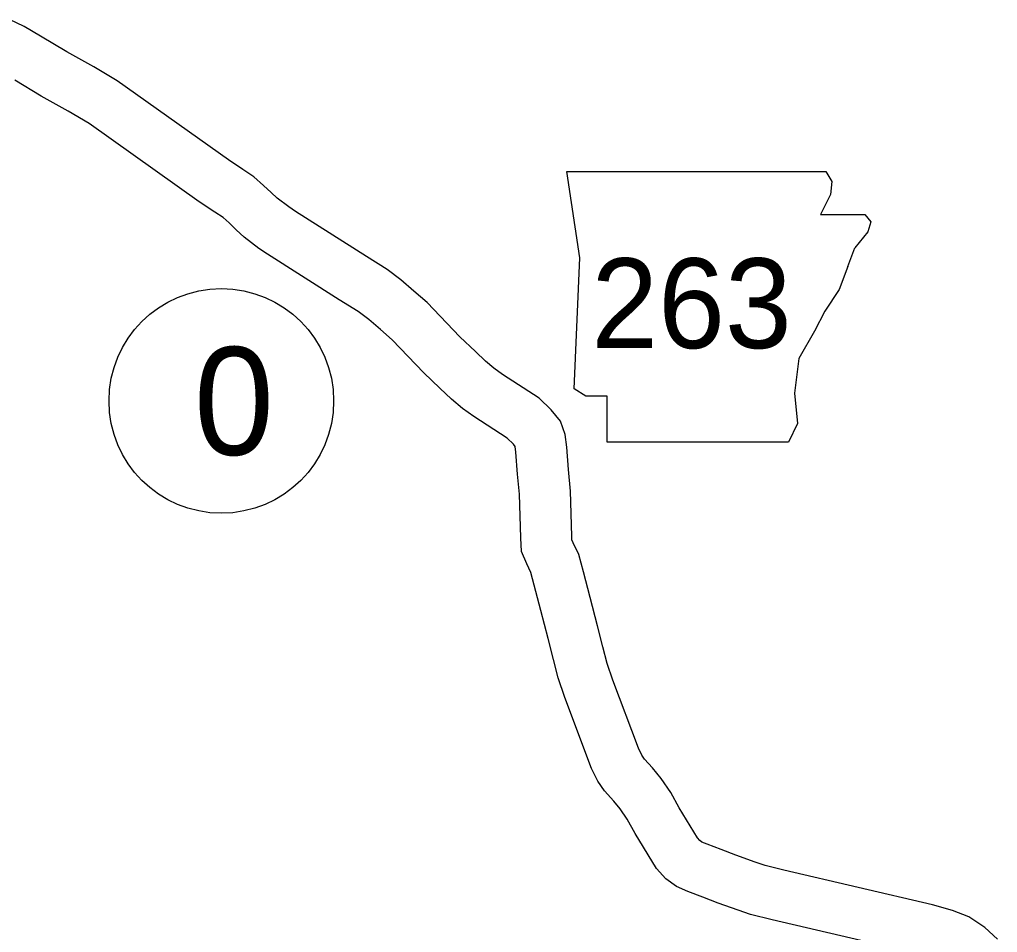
# Model space of a CAD drawing. Extents: x -939622 to -934222, y 1383701 to 1385301.
# Drawn here: x -936500.16 to -936482.92, y 1384753.38 to 1384769.47 of the extents above; entities that cross this region are included whole.
import ezdxf

# ---------------------------------------------------------------- set-up
doc = ezdxf.new("R2010")
doc.units = 0
for name, color, linetype in [('Level 10', 7, 'Continuous'), ('Level 21', 7, 'Continuous'), ('Level 27', 7, 'Continuous')]:
    doc.layers.add(name, color=color, linetype=linetype)

msp = doc.modelspace()

# ---------------------------------------------------------------- linework, layer by layer
at = {"layer": 'Level 10'}
for points in [[(-936489.874, 1384758.41), (-936489.968, 1384758.781), (-936490.096, 1384759.279), (-936490.216, 1384759.732), (-936490.297, 1384760.036), (-936490.396, 1384760.242), (-936490.419, 1384760.295), (-936490.422, 1384760.364), (-936490.443, 1384761.157), (-936490.481, 1384761.537), (-936490.512, 1384761.932), (-936490.539, 1384762.153), (-936490.624, 1384762.388), (-936490.784, 1384762.589), (-936490.996, 1384762.795), (-936491.644, 1384763.215), (-936491.797, 1384763.324), (-936491.943, 1384763.445), (-936492.122, 1384763.619), (-936492.393, 1384763.879), (-936492.97, 1384764.482), (-936493.209, 1384764.684), (-936493.434, 1384764.883), (-936493.678, 1384765.065), (-936494.04, 1384765.29), (-936495.291, 1384766.086), (-936495.412, 1384766.168), (-936495.617, 1384766.324), (-936495.722, 1384766.421), (-936495.855, 1384766.547), (-936496.025, 1384766.698), (-936496.22, 1384766.824), (-936496.474, 1384766.997), (-936498.438, 1384768.388), (-936498.849, 1384768.637), (-936499.325, 1384768.901), (-936499.786, 1384769.179), (-936500.074, 1384769.345), (-936500.332, 1384769.47)], [(-936490.747, 1384758.189), (-936490.84, 1384758.559), (-936490.967, 1384759.052), (-936491.086, 1384759.501), (-936491.145, 1384759.722), (-936491.217, 1384759.872), (-936491.31, 1384760.093), (-936491.321, 1384760.331), (-936491.342, 1384761.1), (-936491.377, 1384761.457), (-936491.408, 1384761.842), (-936491.42, 1384761.943), (-936491.452, 1384761.983), (-936491.559, 1384762.087), (-936492.151, 1384762.471), (-936492.347, 1384762.611), (-936492.544, 1384762.775), (-936492.747, 1384762.971), (-936493.03, 1384763.243), (-936493.588, 1384763.825), (-936493.797, 1384764.003), (-936494.002, 1384764.183), (-936494.186, 1384764.321), (-936494.52, 1384764.528), (-936495.784, 1384765.333), (-936495.937, 1384765.436), (-936496.197, 1384765.634), (-936496.338, 1384765.765), (-936496.464, 1384765.885), (-936496.57, 1384765.979), (-936496.717, 1384766.073), (-936496.988, 1384766.259), (-936498.932, 1384767.635), (-936499.301, 1384767.858), (-936499.776, 1384768.122), (-936500.242, 1384768.403)], [(-936482.919, 1384753.258), (-936483.138, 1384753.462), (-936483.425, 1384753.652), (-936483.713, 1384753.76), (-936484.065, 1384753.862), (-936486.682, 1384754.473), (-936487.013, 1384754.554), (-936487.187, 1384754.617), (-936487.529, 1384754.735), (-936487.788, 1384754.837), (-936488.036, 1384754.929), (-936488.127, 1384754.97), (-936488.165, 1384754.997), (-936488.205, 1384755.042), (-936488.529, 1384755.574), (-936488.679, 1384755.844), (-936488.846, 1384756.091), (-936488.999, 1384756.277), (-936489.139, 1384756.431), (-936489.188, 1384756.502), (-936489.248, 1384756.624), (-936489.699, 1384757.823), (-936489.801, 1384758.12), (-936489.874, 1384758.409)], [(-936484.293, 1384752.991), (-936486.891, 1384753.598), (-936487.273, 1384753.691), (-936487.487, 1384753.768), (-936487.841, 1384753.891), (-936488.11, 1384753.997), (-936488.377, 1384754.096), (-936488.578, 1384754.186), (-936488.766, 1384754.321), (-936488.929, 1384754.5), (-936489.307, 1384755.122), (-936489.447, 1384755.373), (-936489.568, 1384755.552), (-936489.681, 1384755.689), (-936489.845, 1384755.87), (-936489.964, 1384756.042), (-936490.075, 1384756.264), (-936490.546, 1384757.518), (-936490.665, 1384757.864), (-936490.747, 1384758.19)]]:
    msp.add_lwpolyline(points, dxfattribs=at)
at = {"layer": 'Level 21'}
for p, q in [((-936490.278, 1384765.269), (-936490.507, 1384766.792)), ((-936490.507, 1384766.792), (-936485.943, 1384766.79)), ((-936485.943, 1384766.79), (-936485.837, 1384766.614)), ((-936485.939, 1384766.792), (-936485.939, 1384766.792)), ((-936485.837, 1384766.614), (-936485.863, 1384766.386)), ((-936485.863, 1384766.386), (-936486.04, 1384766.031)), ((-936486.04, 1384766.031), (-936485.254, 1384766.031)), ((-936485.254, 1384766.031), (-936485.152, 1384765.904)), ((-936485.152, 1384765.904), (-936485.203, 1384765.726)), ((-936485.203, 1384765.726), (-936485.431, 1384765.447)), ((-936485.558, 1384765.117), (-936485.431, 1384765.447)), ((-936490.38, 1384762.96), (-936490.278, 1384765.269)), ((-936485.558, 1384765.117), (-936485.71, 1384764.711)), ((-936485.71, 1384764.711), (-936485.964, 1384764.33)), ((-936485.964, 1384764.33), (-936486.142, 1384763.975)), ((-936486.142, 1384763.975), (-936486.421, 1384763.493)), ((-936486.421, 1384763.493), (-936486.497, 1384762.884)), ((-936490.177, 1384762.833), (-936490.38, 1384762.96)), ((-936489.796, 1384762.833), (-936490.177, 1384762.833)), ((-936489.796, 1384762.021), (-936489.796, 1384762.833)), ((-936486.497, 1384762.884), (-936486.446, 1384762.351)), ((-936486.446, 1384762.351), (-936486.599, 1384762.021)), ((-936486.599, 1384762.021), (-936489.796, 1384762.021))]:
    msp.add_line(p, q, dxfattribs=at)
at = {"layer": 'Level 27'}
msp.add_circle((-936496.6, 1384762.746), 1.98, dxfattribs=at)

# ---------------------------------------------------------------- texts
at = {"layer": 'Level 21'}
msp.add_text('263', height=1.584, dxfattribs=at).set_placement((-936490.078, 1384763.677))
at = {"layer": 'Level 27'}
msp.add_text('0', height=1.901, dxfattribs=at).set_placement((-936497.084, 1384761.795))

doc.saveas('drawing.dxf')
